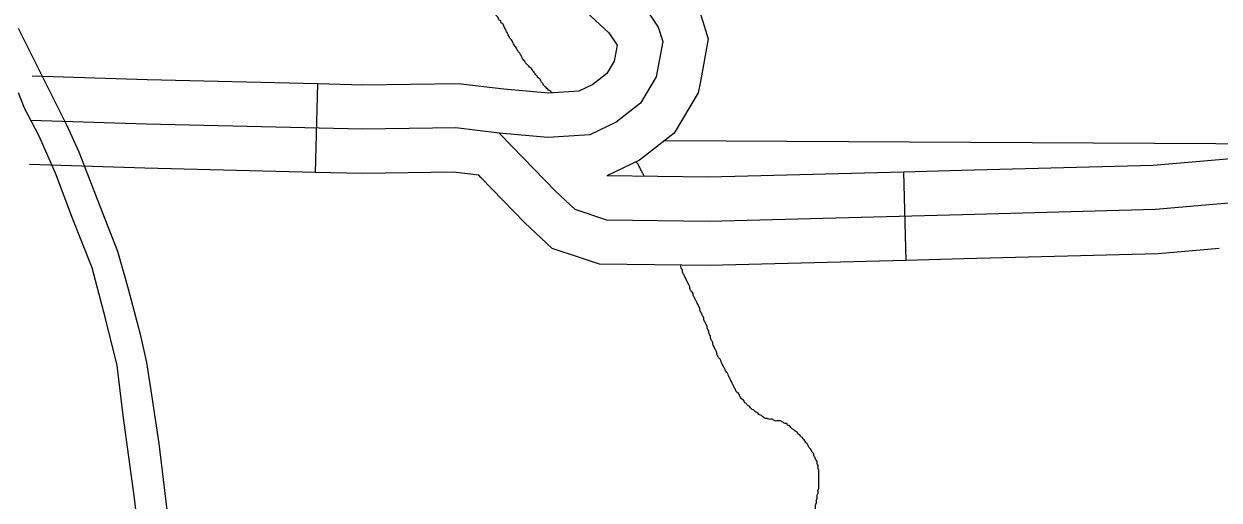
# Model space of a CAD drawing. Extents: x 813775 to 1157140, y 1757555 to 1979907.
# Drawn here: x 996904 to 1000963, y 1874259 to 1875874 of the extents above; entities that cross this region are included whole.
import ezdxf

# ---------------------------------------------------------------- set-up
doc = ezdxf.new("R2010")
doc.units = 0
for name, color, linetype in [('Level 15', 7, 'Continuous'), ('Level 35', 7, 'Continuous'), ('Level 4', 7, 'Continuous'), ('Level 45', 7, 'Continuous'), ('Level 6', 7, 'Continuous')]:
    doc.layers.add(name, color=color, linetype=linetype)

msp = doc.modelspace()

# ---------------------------------------------------------------- linework, layer by layer
at = {"layer": 'Level 15'}
msp.add_lwpolyline([(997598.3, 1871519.8), (997477.7, 1872597.4), (997422.8, 1873061.4), (997346.1, 1873706.4), (997280.1, 1874264.8), (997241.7, 1874546), (997220.9, 1874715.7), (997181.2, 1874874.6), (997136, 1875046.4), (997070.8, 1875212.4), (997011.6, 1875367.7), (996956.2, 1875493.9), (996906.1, 1875588.7), (996885.6, 1875640.2)], dxfattribs=at)
at = {"layer": 'Level 35'}
msp.add_lwpolyline([(1003301.2, 1874718.1), (1002900.1, 1874932.3), (1002490, 1875101.8), (1002195.8, 1875217.8), (1001955.1, 1875258), (1001576.2, 1875289.2), (1001112.6, 1875275.8), (1000747.1, 1875244.6), (1000091.8, 1875226.7), (999231.5, 1875204.4), (998883.8, 1875208.9), (998776.8, 1875244.6), (998710, 1875307.1), (998562.9, 1875458.8), (998518.3, 1875503.4), (998371.2, 1875521.2), (998054.7, 1875516.8), (997319.2, 1875534.6), (996928.1, 1875547)], dxfattribs=at)
for points in [[(998607.8, 1875742), (998605.1, 1875747.5), (998599.5, 1875753.1), (998596.7, 1875758.7), (998593.9, 1875764.3), (998591.1, 1875769.9), (998588.3, 1875775.4), (998582.7, 1875781), (998579.9, 1875786.6), (998577.2, 1875792.2), (998571.6, 1875797.8), (998568.8, 1875803.4), (998566, 1875808.9), (998563.2, 1875814.5), (998560.4, 1875820.1), (998554.8, 1875825.7), (998552.1, 1875831.3), (998549.3, 1875836.8), (998546.5, 1875842.4), (998543.7, 1875848), (998540.9, 1875853.6), (998538.1, 1875859.2), (998535.3, 1875864.8), (998532.5, 1875870.3), (998529.7, 1875875.9), (998524.2, 1875878.7), (998524.2, 1875884.3), (998518.6, 1875887.1), (998515.8, 1875892.7), (998513, 1875898.2), (998507.4, 1875903.8), (998504.6, 1875909.4), (998499.1, 1875912.2), (998496.3, 1875917.8), (998490.7, 1875920.6), (998487.9, 1875926.2), (998482.3, 1875931.7), (998476.7, 1875934.5), (998473.9, 1875940.1), (998471.2, 1875945.7), (998465.6, 1875948.5), (998462.8, 1875954.1), (998457.2, 1875956.9), (998454.4, 1875962.4), (998448.8, 1875965.2), (998446, 1875970.8), (998440.5, 1875973.6), (998437.7, 1875979.2), (998432.1, 1875982), (998429.3, 1875987.6), (998423.7, 1875993.1), (998418.2, 1875998.7), (998415.4, 1876004.3), (998409.8, 1876009.9), (998404.2, 1876015.5), (998401.4, 1876021), (998398.6, 1876026.6), (998393, 1876032.2), (998387.5, 1876035), (998384.7, 1876040.6), (998381.9, 1876046.2), (998376.3, 1876049), (998373.5, 1876054.5), (998367.9, 1876060.1), (998365.2, 1876065.7), (998359.6, 1876068.5), (998356.8, 1876074.1), (998351.2, 1876076.9), (998348.4, 1876082.4), (998342.8, 1876085.2), (998340, 1876090.8), (998334.5, 1876093.6), (998328.9, 1876096.4), (998323.3, 1876102), (998317.7, 1876104.8), (998312.1, 1876110.4), (998306.6, 1876113.1), (998303.8, 1876118.7), (998298.2, 1876121.5), (998292.6, 1876124.3), (998289.8, 1876129.9), (998284.3, 1876132.7), (998278.7, 1876135.5), (998275.9, 1876141.1), (998270.3, 1876143.8), (998267.5, 1876149.4), (998261.9, 1876152.2), (998259.1, 1876157.8), (998253.6, 1876160.6), (998248, 1876163.4), (998245.2, 1876169)], [(998699.4, 1875640.3), (998697.1, 1875641.5), (998691.5, 1875647.1), (998686, 1875649.9), (998680.4, 1875655.4), (998674.8, 1875661), (998669.2, 1875666.6), (998666.4, 1875672.2), (998660.8, 1875677.8), (998658.1, 1875683.3), (998655.3, 1875688.9), (998649.7, 1875691.7), (998646.9, 1875697.3), (998641.3, 1875702.9), (998638.5, 1875708.5), (998633, 1875714), (998630.2, 1875719.6), (998624.6, 1875725.2), (998619, 1875730.8), (998613.4, 1875736.4), (998607.8, 1875742)], [(999010.8, 1875357.2), (999009.5, 1875359.6), (999006.8, 1875365.2), (999004, 1875370.8), (999001.2, 1875376.3), (998998.4, 1875381.9), (998995.6, 1875387.5), (998992.8, 1875393.1), (998990, 1875398.7), (998984.4, 1875404.2), (998983.3, 1875406.5)], [(999238.3, 1874803.6), (999235.5, 1874809.2), (999235.5, 1874814.8), (999232.7, 1874820.3), (999229.9, 1874825.9), (999229.9, 1874831.5), (999227.1, 1874837.1), (999224.3, 1874842.7), (999224.3, 1874848.3), (999221.6, 1874853.8), (999218.8, 1874859.4), (999216, 1874865), (999213.2, 1874870.6), (999213.2, 1874876.2), (999210.4, 1874881.7), (999207.6, 1874887.3), (999204.8, 1874892.9), (999202, 1874898.5), (999199.2, 1874904.1), (999199.2, 1874909.7), (999196.4, 1874915.2), (999193.7, 1874920.8), (999190.9, 1874926.4), (999188.1, 1874932), (999185.3, 1874937.6), (999182.5, 1874943.1), (999179.7, 1874948.7), (999176.9, 1874954.3), (999176.9, 1874959.9), (999171.3, 1874965.5), (999168.5, 1874971.1), (999165.8, 1874976.6), (999165.8, 1874982.2), (999163, 1874987.8), (999160.2, 1874993.4), (999157.4, 1874999), (999154.6, 1875004.5), (999151.8, 1875010.1), (999149, 1875015.7), (999146.2, 1875021.3), (999143.4, 1875026.9), (999140.7, 1875032.5), (999140.7, 1875038), (999137.9, 1875043.6), (999135.1, 1875049.2), (999135.1, 1875054.8), (999134.6, 1875056)], [(999598.1, 1874387.7), (999595.4, 1874393.3), (999592.6, 1874398.9), (999589.8, 1874404.5), (999587, 1874410.1), (999587, 1874415.7), (999581.4, 1874421.2), (999578.6, 1874426.8), (999575.8, 1874432.4), (999570.2, 1874438), (999567.5, 1874443.6), (999564.7, 1874449.1), (999559.1, 1874454.7), (999556.3, 1874460.3), (999550.7, 1874465.9), (999547.9, 1874471.5), (999542.4, 1874474.3), (999539.6, 1874479.9), (999534, 1874482.6), (999531.2, 1874488.2), (999525.6, 1874491), (999520, 1874496.6), (999514.5, 1874499.4), (999508.9, 1874505), (999503.3, 1874510.6), (999497.7, 1874513.3), (999494.9, 1874518.9), (999489.4, 1874518.9), (999483.8, 1874521.7), (999478.2, 1874524.5), (999472.6, 1874527.3), (999467, 1874527.3), (999461.5, 1874527.3), (999455.9, 1874527.3), (999450.3, 1874530.1), (999444.7, 1874532.9), (999439.1, 1874532.9), (999433.6, 1874532.9), (999428, 1874535.7), (999422.4, 1874535.7), (999416.8, 1874538.5), (999411.2, 1874544), (999405.7, 1874546.8), (999400.1, 1874549.6), (999394.5, 1874555.2), (999388.9, 1874558), (999383.3, 1874563.6), (999377.8, 1874566.4), (999372.2, 1874572), (999366.6, 1874577.5), (999361, 1874580.3), (999358.2, 1874585.9), (999352.7, 1874588.7), (999349.9, 1874594.3), (999344.3, 1874599.9), (999338.7, 1874605.4), (999335.9, 1874611), (999333.1, 1874616.6), (999330.3, 1874622.2), (999324.8, 1874625), (999322, 1874630.6), (999319.2, 1874636.1), (999316.4, 1874641.7), (999313.6, 1874647.3), (999310.8, 1874652.9), (999308, 1874658.5), (999305.2, 1874664.1), (999302.4, 1874669.6), (999299.7, 1874675.2), (999296.9, 1874680.8), (999294.1, 1874689.2), (999288.5, 1874694.8), (999285.7, 1874700.3), (999282.9, 1874705.9), (999280.1, 1874711.5), (999277.3, 1874717.1), (999274.6, 1874722.7), (999271.8, 1874728.2), (999269, 1874736.6), (999263.4, 1874742.2), (999260.6, 1874747.8), (999257.8, 1874753.4), (999257.8, 1874758.9), (999255, 1874764.5), (999252.2, 1874770.1), (999249.4, 1874775.7), (999246.7, 1874781.3), (999243.9, 1874786.9), (999243.9, 1874792.4), (999241.1, 1874798), (999238.3, 1874803.6)], [(999759.9, 1873899.3), (999754.4, 1873902.1), (999751.6, 1873907.7), (999748.8, 1873913.3), (999746, 1873918.9), (999740.4, 1873921.7), (999734.8, 1873927.2), (999729.3, 1873932.8), (999726.5, 1873938.4), (999720.9, 1873941.2), (999718.1, 1873946.8), (999712.5, 1873949.6), (999706.9, 1873955.2), (999701.4, 1873960.7), (999698.6, 1873966.3), (999693, 1873969.1), (999690.2, 1873974.7), (999687.4, 1873980.3), (999681.8, 1873985.9), (999679, 1873991.4), (999676.3, 1873997), (999670.7, 1874002.6), (999667.9, 1874008.2), (999665.1, 1874013.8), (999662.3, 1874019.3), (999656.7, 1874024.9), (999653.9, 1874030.5), (999651.1, 1874036.1), (999648.4, 1874041.7), (999642.8, 1874047.3), (999640, 1874052.8), (999637.2, 1874058.4), (999637.2, 1874064), (999631.6, 1874069.6), (999628.8, 1874075.2), (999626, 1874080.7), (999623.3, 1874086.3), (999620.5, 1874091.9), (999614.9, 1874097.5), (999612.1, 1874103.1), (999609.3, 1874108.7), (999606.5, 1874114.2), (999606.5, 1874119.8), (999603.7, 1874125.4), (999600.9, 1874131), (999598.1, 1874136.6), (999595.4, 1874142.1), (999595.4, 1874147.7), (999595.4, 1874153.3), (999592.6, 1874158.9), (999592.6, 1874164.5), (999592.6, 1874170.1), (999589.8, 1874175.6), (999589.8, 1874181.2), (999589.8, 1874186.8), (999589.8, 1874192.4), (999589.8, 1874198), (999589.8, 1874203.5), (999589.8, 1874209.1), (999589.8, 1874214.7), (999589.8, 1874220.3), (999592.6, 1874225.9), (999592.6, 1874231.5), (999592.6, 1874237), (999592.6, 1874242.6), (999595.4, 1874248.2), (999595.4, 1874253.8), (999595.4, 1874259.4), (999598.1, 1874264.9), (999598.1, 1874270.5), (999598.1, 1874276.1), (999600.9, 1874281.7), (999600.9, 1874287.3), (999600.9, 1874292.9), (999603.7, 1874298.4), (999603.7, 1874304), (999603.7, 1874309.6), (999603.7, 1874315.2), (999603.7, 1874320.8), (999603.7, 1874326.3), (999603.7, 1874331.9), (999603.7, 1874337.5), (999603.7, 1874343.1), (999603.7, 1874348.7), (999603.7, 1874354.3), (999603.7, 1874359.8), (999600.9, 1874365.4), (999600.9, 1874371), (999600.9, 1874376.6), (999598.1, 1874382.2), (999598.1, 1874387.7)]]:
    msp.add_spline(points, degree=3, dxfattribs=at)
at = {"layer": 'Level 4'}
msp.add_lwpolyline([(999080.7, 1875479.2), (1005523.7, 1875443.4)], dxfattribs=at)
at = {"layer": 'Level 45'}
for p, q in [((997901.3, 1875670.5), (997894, 1875370.6)), ((999891.2, 1875371.6), (999899, 1875071.7))]:
    msp.add_line(p, q, dxfattribs=at)
for points in [[(997605.2, 1877817.8), (997683.2, 1877663.9), (997781.3, 1877502.3), (997961.8, 1877210.1), (998140.1, 1876964.7), (998358.5, 1876685.8), (998483.3, 1876548.8), (998594.8, 1876437.3), (998677.2, 1876332.4), (998748.5, 1876218.6), (998808.7, 1876145), (998906.8, 1876033.5), (999004.9, 1875942), (999058.3, 1875863.7), (999073.9, 1875814.6), (999051.7, 1875694.4), (998998.2, 1875605.1), (998915.7, 1875540.4), (998826.6, 1875498), (998683.9, 1875489.1), (998518.3, 1875503.4)], [(998591.8, 1876652.4), (998707.2, 1876537), (998800.1, 1876418.9), (998870.6, 1876306.3), (998923.2, 1876242), (999014.5, 1876138.1), (999119.3, 1876040.3), (999194.6, 1875930.1), (999228.3, 1875824.2), (999201.4, 1875679.1)], [(998379.6, 1876440.4), (998482.4, 1876337.6), (998554.4, 1876246), (998626.4, 1876131), (998694.3, 1876048), (998799, 1875928.8), (998890.4, 1875843.7), (998919, 1875801.7), (998909.1, 1875748.3)], [(998909.1, 1875748.3), (998883.8, 1875706), (998836.2, 1875668.7), (998788.3, 1875645.9), (998685.7, 1875639.5), (998533.8, 1875652.6)], [(997901.3, 1875670.5), (997323.4, 1875684.6), (996932.9, 1875697)], [(998533.8, 1875652.6), (998379.2, 1875671.4), (998055.5, 1875666.8), (997901.3, 1875670.5)], [(999201.4, 1875679.1), (999194.2, 1875640.4), (999112.6, 1875504.2), (998995.2, 1875412.1), (998883.3, 1875358.9)], [(1002028, 1875397.9), (1001973.6, 1875407), (1001580.2, 1875439.4), (1001104, 1875425.6), (1000937.3, 1875411.4)], [(997894, 1875370.6), (997315, 1875384.7), (996923.4, 1875397.1)], [(1000937.3, 1875411.4), (1000738.6, 1875394.4), (1000087.8, 1875376.7), (999891.2, 1875371.6)], [(998794.1, 1875080.7), (998698.3, 1875112.7), (998604.9, 1875200), (998456, 1875353.5), (998448.8, 1875360.7), (998363.2, 1875371.1), (998054, 1875366.7), (997894, 1875370.6)], [(999891.2, 1875371.6), (999230.5, 1875354.5), (998883.3, 1875358.9)], [(1000962.8, 1875112.5), (1000755.5, 1875094.8), (1000095.8, 1875076.8), (999899, 1875071.7)], [(999899, 1875071.7), (999232.5, 1875054.4), (998858.5, 1875059.2), (998794.2, 1875080.7)]]:
    msp.add_lwpolyline(points, dxfattribs=at)
at = {"layer": 'Level 6'}
msp.add_lwpolyline([(996884.8, 1875859.9), (997049.2, 1875532.2), (997091.4, 1875439.9), (997169.2, 1875239.2), (997222.8, 1875103.5), (997258, 1874975), (997299.7, 1874822.1), (997320.6, 1874725.3), (997338.1, 1874616.1), (997362.6, 1874450.9), (997404.4, 1874103.3), (997420.1, 1873923.6), (997492.6, 1873300.3), (997538.3, 1872916.4), (997564.5, 1872694.7), (997637.9, 1872052.2), (997667.6, 1871772.6), (997714.5, 1871411.4), (997796, 1870681.6), (997814.3, 1870503.7), (997845.8, 1870222.5)], dxfattribs=at)

doc.saveas('drawing.dxf')
